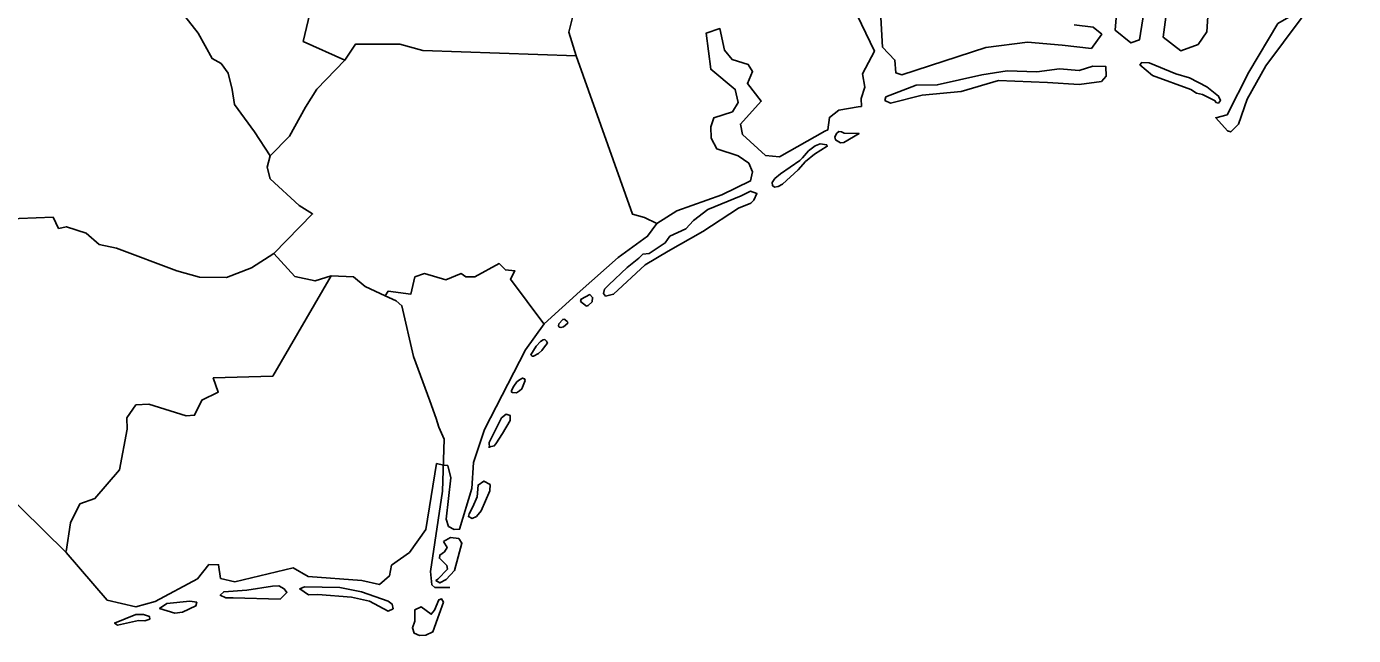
# Model space of a CAD drawing. Extents: x 5197761 to 5514561, y 1890130 to 2080942.
# Drawn here: x 5388684 to 5396623, y 1908610 to 1912252 of the extents above; entities that cross this region are included whole.
import ezdxf

# ---------------------------------------------------------------- set-up
doc = ezdxf.new("R2010")
doc.units = 0
doc.layers.add('Map Preparation Base Location CELL', color=7, linetype='Continuous')

msp = doc.modelspace()

# ---------------------------------------------------------------- linework, layer by layer
at = {"layer": 'Map Preparation Base Location CELL'}
for points in [[(5390589.1, 1912050.9), (5390339.6, 1912162.8), (5390508.4, 1912875.4), (5390433.2, 1913928.6)], [(5391973, 1912076), (5391928, 1912217.9), (5392080.8, 1912826.3), (5392005.4, 1913117)], [(5389385.3, 1912606.6), (5389462.9, 1912529), (5389710.6, 1912212.5), (5389794.1, 1912060.3), (5389847.9, 1912030.4), (5389889.6, 1911973.7), (5389913.5, 1911875.1), (5389928.4, 1911785.6), (5390047.8, 1911621.4), (5390140.9, 1911479.4)], [(5395211.2, 1912400), (5395197, 1912229.9), (5395291.5, 1912154.3), (5395343.4, 1912173.2), (5395376.5, 1912385.8)], [(5395508.7, 1912366.9), (5395485.1, 1912187.4), (5395589, 1912107), (5395692.9, 1912144.8), (5395744.9, 1912220.4), (5395754.3, 1912343.3)], [(5391177.7, 1909628.4), (5391204, 1909626.2), (5391222.9, 1909553), (5391194.6, 1909304.9), (5391208.7, 1909262.4), (5391241.8, 1909243.5), (5391274.9, 1909245.9), (5391348, 1909489.2), (5391357.5, 1909643.9), (5391423.6, 1909842.4), (5391669.1, 1910319.5), (5391780.1, 1910473.1), (5391996.1, 1910669.9), (5392222.8, 1910870.7), (5392399.9, 1910998.3), (5392455.8, 1911074.6), (5392573.8, 1911150), (5392843.8, 1911246.3), (5393016.1, 1911329), (5393027.9, 1911383.3), (5393004.3, 1911435.3), (5392940.6, 1911477.8), (5392813.1, 1911520.3), (5392780, 1911584.1), (5392777.7, 1911652.6), (5392796.5, 1911706.9), (5392907.5, 1911741.4), (5392940.6, 1911798.1), (5392924, 1911876.1), (5392777.7, 1911996.6), (5392749.3, 1912211.5), (5392832, 1912239.9), (5392860.3, 1912110), (5392905.2, 1912055.6), (5393002, 1912024.9), (5393027.9, 1911982.4), (5392997.2, 1911911.5), (5393079.9, 1911805.2), (5392954.7, 1911668.2), (5392966.5, 1911606.8), (5393105.8, 1911481.6), (5393188.5, 1911472.1), (5393459.3, 1911625.7), (5393478.2, 1911635.1), (5393487.6, 1911708.4), (5393544.3, 1911750.9), (5393660, 1911772.2), (5393678.9, 1911774.5), (5393676.5, 1911821.8), (5393700.1, 1911890.3), (5393686, 1911968.2), (5393756.8, 1912105.2), (5393652.9, 1912320.2)], [(5393794.6, 1912306), (5393804, 1912128.9), (5393879.6, 1912050.9), (5393884.3, 1911975.3), (5393919.7, 1911963.5), (5394422.5, 1912125.9), (5394672.8, 1912159), (5394880.6, 1912140.1), (5395055.3, 1912121.2), (5395116.7, 1912206.3), (5395064.8, 1912248.8), (5394951.4, 1912263)], [(5391973, 1912076), (5391054.9, 1912108), (5390917.9, 1912146.5), (5390652, 1912146.1), (5390589.1, 1912050.9)], [(5390140.9, 1911479.4), (5390256.9, 1911596), (5390352.1, 1911769.6), (5390421.6, 1911876.9), (5390589.1, 1912050.9)], [(5392455.8, 1911074.6), (5392381.9, 1911110.7), (5392308.9, 1911128.9), (5391973, 1912076)], [(5390162.9, 1910894.7), (5390395.4, 1911131.8), (5390314.9, 1911181.8), (5390142.3, 1911341.6), (5390123.8, 1911411.5), (5390140.9, 1911479.4)], [(5390162.9, 1910894.7), (5390030.2, 1910808), (5389880.7, 1910750.8), (5389719.7, 1910753.1), (5389583.1, 1910790.8), (5389222.2, 1910925.9), (5389118.7, 1910948.7), (5389041.1, 1911015.6), (5388922.5, 1911054.2), (5388876, 1911044.7), (5388843.3, 1911112.5), (5388332.7, 1911091.3), (5388220.1, 1911164.1)], [(5390506, 1910761.7), (5390410.5, 1910730.3), (5390289.8, 1910756.6), (5390162.9, 1910894.7)], [(5391779.4, 1910474.3), (5391579.1, 1910741.8), (5391606.2, 1910790), (5391549, 1910796.2), (5391511.3, 1910834.2), (5391366.1, 1910754.7), (5391312.4, 1910755.7), (5391284.5, 1910774.2), (5391192.4, 1910738), (5391064.7, 1910774.7), (5391007.1, 1910754.3), (5390983.4, 1910652.4), (5390847.4, 1910668.4), (5390828.8, 1910640.8)], [(5388920.2, 1909111.8), (5388946.7, 1909283.3), (5389002.9, 1909396.7), (5389093.5, 1909429.2), (5389240.9, 1909601.4), (5389285.2, 1909845), (5389283.9, 1909911.5), (5389338.4, 1909990.1), (5389415.1, 1909994.1), (5389639.1, 1909923.2), (5389689.1, 1909927.5), (5389732.3, 1910016.9), (5389830.7, 1910065.5), (5389801.5, 1910150.3), (5390157.1, 1910161.3), (5390506, 1910761.7)], [(5390828.8, 1910640.8), (5390709.4, 1910698.1), (5390639.4, 1910755.1), (5390506, 1910761.7)], [(5391182.8, 1909784.2), (5391151.6, 1909856.2), (5391134.5, 1909908), (5391097.8, 1910014.3), (5390998.2, 1910277.9), (5390929.9, 1910582.5), (5390894.9, 1910611), (5390828.8, 1910640.8)], [(5391453.6, 1909733.3), (5391451.8, 1909764.4), (5391524.7, 1909911.3), (5391553.2, 1909934), (5391577.5, 1909925.4), (5391577.5, 1909896.9), (5391531.8, 1909819.1), (5391491.6, 1909756.4), (5391481.7, 1909744), (5391448.7, 1909735.8)], [(5391216.6, 1908897.2), (5391127.4, 1908897.2), (5391109, 1908912.9), (5391099.9, 1908992.5), (5391172.6, 1909473.3), (5391182.8, 1909784.2)], [(5388515.5, 1909504.1), (5388920.4, 1909106.1), (5389166.1, 1908821.7), (5389337.1, 1908782.5), (5389454.2, 1908814.4), (5389706.2, 1908949.9), (5389775.5, 1909034.1), (5389832.8, 1909032.8), (5389844.6, 1908951.4), (5389930.1, 1908931.6), (5390279.6, 1909013.9), (5390368.2, 1908962.6), (5390689.3, 1908939.3), (5390796.3, 1908915.4), (5390854.9, 1908966.3), (5390866.9, 1909030.3), (5390975, 1909107.4), (5391072.1, 1909243.9), (5391137.3, 1909638), (5391177.7, 1909628.4)], [(5391177.7, 1909172.2), (5391200.4, 1909137), (5391183.6, 1909110.1), (5391156.3, 1909091.5), (5391153.8, 1909072.5), (5391197.6, 1909028.8), (5391203.4, 1909007.3), (5391144.3, 1908947), (5391133.6, 1908938.7), (5391156.3, 1908924.2), (5391195.5, 1908944.5), (5391244.3, 1908999), (5391289, 1909162.2), (5391269.6, 1909189.4), (5391221, 1909197.2), (5391177.7, 1909172.2)]]:
    msp.add_lwpolyline(points, dxfattribs=at)
for points in [[(5396622.6, 1912758.4), (5396592.5, 1912768), (5396235.7, 1912308.7), (5396170.6, 1912270.1), (5395995.8, 1911979.5), (5395867, 1911723.6), (5395799.2, 1911706.7), (5395869.3, 1911627.5), (5395888.6, 1911621.4), (5395934.4, 1911668.5), (5395986.2, 1911818), (5396098.3, 1912016.9), (5396310.4, 1912300.2), (5396494.8, 1912548.6)], [(5393824.2, 1911832.1), (5394006.5, 1911901.8), (5394132.9, 1911902.5), (5394398.4, 1911963), (5394551.8, 1911986.5), (5394728.8, 1911980.2), (5394863.3, 1911999.2), (5394982.5, 1911989.2), (5395062.8, 1912015.4), (5395140.4, 1912013.6), (5395143.2, 1911954.9), (5395114.3, 1911922.4), (5394982.5, 1911906.2), (5394792.9, 1911917), (5394499.5, 1911928.7), (5394274.7, 1911863.7), (5394041.8, 1911841.1), (5393852.2, 1911794.2), (5393819.7, 1911810.4)], [(5395420.4, 1911959.2), (5395344.7, 1912023.3), (5395356.3, 1912035.9), (5395399.8, 1912035.4), (5395559.4, 1911969.1), (5395641, 1911944.4), (5395745.4, 1911891.1), (5395815.3, 1911835.9), (5395827, 1911809.9), (5395814.4, 1911794.2), (5395800.1, 1911798.2), (5395794.7, 1911806.8), (5395718.5, 1911846.2), (5395683.1, 1911852.9), (5395649.5, 1911874.9)], [(5393553, 1911555.7), (5393524.5, 1911573.6), (5393519.5, 1911591.4), (5393531.7, 1911613.8), (5393544.6, 1911624.4), (5393559.7, 1911622.1), (5393575.3, 1911613.8), (5393664.6, 1911611.5), (5393573.2, 1911557.7)], [(5393472.6, 1911545.2), (5393431.8, 1911550.2), (5393401.7, 1911537.9), (5393362.6, 1911508.9), (5393325.7, 1911466.4), (5393310.1, 1911451.4), (5393194, 1911370.4), (5393160.5, 1911342.4), (5393145.4, 1911318.4), (5393145.9, 1911300.5), (5393159.3, 1911292.2), (5393180.6, 1911295), (5393207.4, 1911309.5), (5393299.5, 1911395.5), (5393344.2, 1911444.1), (5393398.3, 1911488.8), (5393474.3, 1911535.7)], [(5392532.9, 1910998.1), (5392627.9, 1911042.8), (5392674.2, 1911092.3), (5392760.1, 1911156.8), (5392959.1, 1911239.4), (5393014.4, 1911268.3), (5393054.1, 1911252.6), (5393035.9, 1911213.8), (5393016.9, 1911195.6), (5392942.6, 1911166.7), (5392730.3, 1911025.4), (5392523, 1910908.9), (5392385.1, 1910826.3), (5392196, 1910651.2), (5392148, 1910639.6), (5392136.5, 1910656.1), (5392141.4, 1910680.9), (5392167, 1910708.2), (5392278.3, 1910810.3), (5392347.9, 1910866.8), (5392371.9, 1910890.7), (5392409.9, 1910894), (5392504.8, 1910957.7)], [(5392034.5, 1910580.4), (5391999, 1910606.9), (5392001.9, 1910622.4), (5392054.7, 1910649.4), (5392070.8, 1910632.5), (5392068.3, 1910606), (5392044.4, 1910583.3)], [(5391899, 1910502), (5391892, 1910499.1), (5391868.5, 1910473.5), (5391866.4, 1910462.8), (5391871.3, 1910454.1), (5391880.8, 1910452), (5391896.1, 1910456.2), (5391921.7, 1910478.1), (5391919.7, 1910485.9), (5391904.4, 1910500)], [(5391801.4, 1910358.4), (5391795.6, 1910370.8), (5391785.7, 1910379.9), (5391774.2, 1910379.1), (5391758.5, 1910367.9), (5391732.5, 1910340.7), (5391700.2, 1910289.5), (5391708.5, 1910280.4), (5391717.2, 1910280.4), (5391746.5, 1910295.7), (5391765.9, 1910315.1), (5391788.2, 1910344)], [(5391667.4, 1910136), (5391663.3, 1910146), (5391652.1, 1910149.3), (5391632.7, 1910139.3), (5391616.6, 1910126.5), (5391599.3, 1910102.2), (5391584.9, 1910074.8), (5391586.1, 1910066.2), (5391591.8, 1910063.3), (5391615.4, 1910060.9), (5391633.5, 1910072.4), (5391647.2, 1910085.2)], [(5391457.1, 1909512.6), (5391419.1, 1909533.3), (5391385.3, 1909510.1), (5391379.5, 1909439.9), (5391353.1, 1909380.4), (5391332.4, 1909337.5), (5391327.9, 1909321.6), (5391349.8, 1909310.2), (5391375.4, 1909322.6), (5391404.3, 1909356.5), (5391456.3, 1909475.4)], [(5390201.2, 1908827.9), (5389919.6, 1908834.5), (5389875.8, 1908835.3), (5389842.8, 1908851), (5389864.3, 1908871.7), (5390002.2, 1908880.7), (5390155, 1908904.7), (5390193, 1908906.4), (5390224.4, 1908889), (5390241.7, 1908867.5)], [(5390370.1, 1908854.1), (5390318.9, 1908888.8), (5390347, 1908902), (5390558.4, 1908897.1), (5390687.3, 1908870.6), (5390847.5, 1908814.5), (5390870.6, 1908797.9), (5390877.2, 1908769.8), (5390847.5, 1908756.6), (5390735.2, 1908814.5), (5390627.8, 1908839.2), (5390426.3, 1908855.8)], [(5389571.3, 1908743.3), (5389479.7, 1908772.2), (5389523.4, 1908801.1), (5389661.4, 1908815.2), (5389702.7, 1908809.4), (5389697.7, 1908787.9), (5389617.6, 1908749.1)], [(5391177.8, 1908810.4), (5391166.3, 1908830.2), (5391151.4, 1908823.6), (5391125, 1908760.8), (5391105.2, 1908737.7), (5391044, 1908780.6), (5391007.7, 1908764.1), (5391006.1, 1908696.4), (5390992.8, 1908656.7), (5391002.7, 1908623.7), (5391035.8, 1908610.4), (5391072.1, 1908612.1), (5391115.1, 1908631.9), (5391153, 1908736.8)], [(5389392.7, 1908697.4), (5389354.3, 1908699.9), (5389229.1, 1908672.2), (5389210.7, 1908684.7), (5389337.7, 1908736.2), (5389384.4, 1908735), (5389419.9, 1908723), (5389421, 1908708.6)]]:
    msp.add_lwpolyline(points, close=True, dxfattribs=at)

doc.saveas('drawing.dxf')
